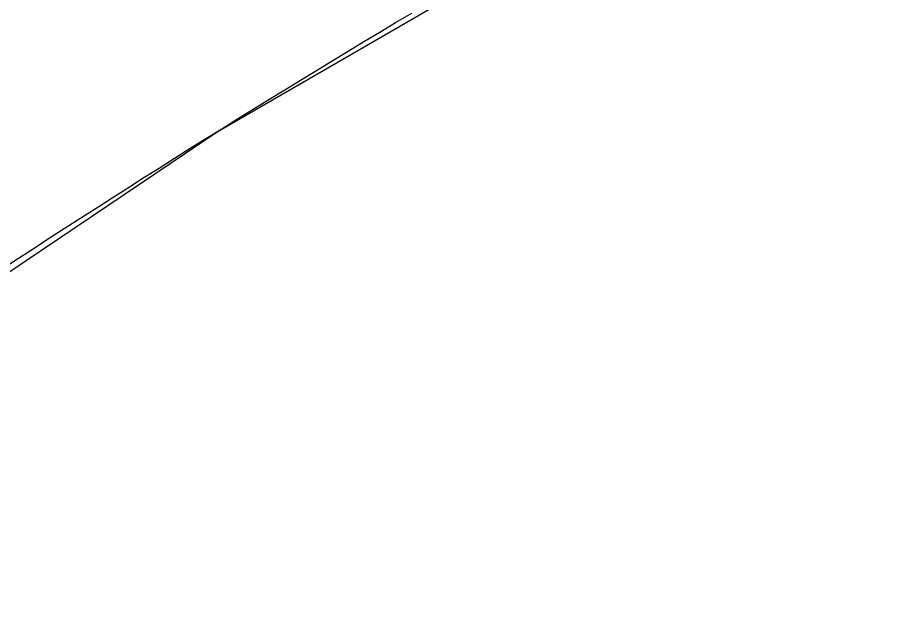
# Model space of a CAD drawing. Extents: x 6434771 to 6436222, y 5663454 to 5664782.
# Drawn here: x 6435474.908 to 6435479.183, y 5664190.244 to 5664193.118 of the extents above; entities that cross this region are included whole.
import ezdxf

# ---------------------------------------------------------------- set-up
doc = ezdxf.new("R2010")
doc.units = 0
for name, color, linetype in [('Warstwa 1', 7, 'Continuous'), ('Warstwa 11', 7, 'Continuous'), ('Warstwa 9', 7, 'Continuous')]:
    doc.layers.add(name, color=color, linetype=linetype)

msp = doc.modelspace()

# ---------------------------------------------------------------- linework, layer by layer
at = {"layer": 'Warstwa 1'}
for p, q in [((6435475.88, 5664192.562), (6435479.183, 5664194.472)), ((6435472.441, 5664190.244), (6435475.88, 5664192.562))]:
    msp.add_line(p, q, dxfattribs=at)
at = {"layer": 'Warstwa 11'}
msp.add_lwpolyline([(6435474.837, 5664191.897), (6435474.912, 5664191.946), (6435474.988, 5664191.995), (6435475.063, 5664192.044), (6435475.14, 5664192.093), (6435475.216, 5664192.142), (6435475.291, 5664192.19), (6435475.368, 5664192.239), (6435475.443, 5664192.287), (6435475.52, 5664192.337), (6435475.597, 5664192.385), (6435475.672, 5664192.433), (6435475.749, 5664192.481), (6435475.825, 5664192.529), (6435475.902, 5664192.576), (6435475.978, 5664192.624), (6435476.055, 5664192.671), (6435476.132, 5664192.719), (6435476.209, 5664192.766), (6435476.286, 5664192.813), (6435476.363, 5664192.86), (6435476.44, 5664192.907), (6435476.517, 5664192.954), (6435476.594, 5664193.001), (6435476.672, 5664193.047), (6435476.749, 5664193.094), (6435476.827, 5664193.14)], dxfattribs=at)
at = {"layer": 'Warstwa 9'}
for p, q in [((6435476.749, 5664193.094), (6435476.827, 5664193.14)), ((6435476.672, 5664193.047), (6435476.749, 5664193.094)), ((6435476.594, 5664193.001), (6435476.672, 5664193.047)), ((6435476.517, 5664192.954), (6435476.594, 5664193.001)), ((6435476.44, 5664192.907), (6435476.517, 5664192.954)), ((6435476.363, 5664192.86), (6435476.44, 5664192.907)), ((6435476.286, 5664192.813), (6435476.363, 5664192.86)), ((6435476.209, 5664192.766), (6435476.286, 5664192.813)), ((6435476.132, 5664192.719), (6435476.209, 5664192.766)), ((6435476.055, 5664192.671), (6435476.132, 5664192.719)), ((6435475.978, 5664192.624), (6435476.055, 5664192.671)), ((6435475.902, 5664192.576), (6435475.978, 5664192.624)), ((6435475.825, 5664192.529), (6435475.902, 5664192.576)), ((6435475.749, 5664192.481), (6435475.825, 5664192.529)), ((6435475.672, 5664192.433), (6435475.749, 5664192.481)), ((6435475.597, 5664192.385), (6435475.672, 5664192.433)), ((6435475.52, 5664192.337), (6435475.597, 5664192.385)), ((6435475.443, 5664192.287), (6435475.52, 5664192.337)), ((6435475.368, 5664192.239), (6435475.443, 5664192.287)), ((6435475.291, 5664192.19), (6435475.368, 5664192.239)), ((6435475.216, 5664192.142), (6435475.291, 5664192.19)), ((6435475.14, 5664192.093), (6435475.216, 5664192.142)), ((6435475.063, 5664192.044), (6435475.14, 5664192.093)), ((6435474.988, 5664191.995), (6435475.063, 5664192.044)), ((6435474.912, 5664191.946), (6435474.988, 5664191.995)), ((6435474.837, 5664191.897), (6435474.912, 5664191.946))]:
    msp.add_line(p, q, dxfattribs=at)

doc.saveas('drawing.dxf')
